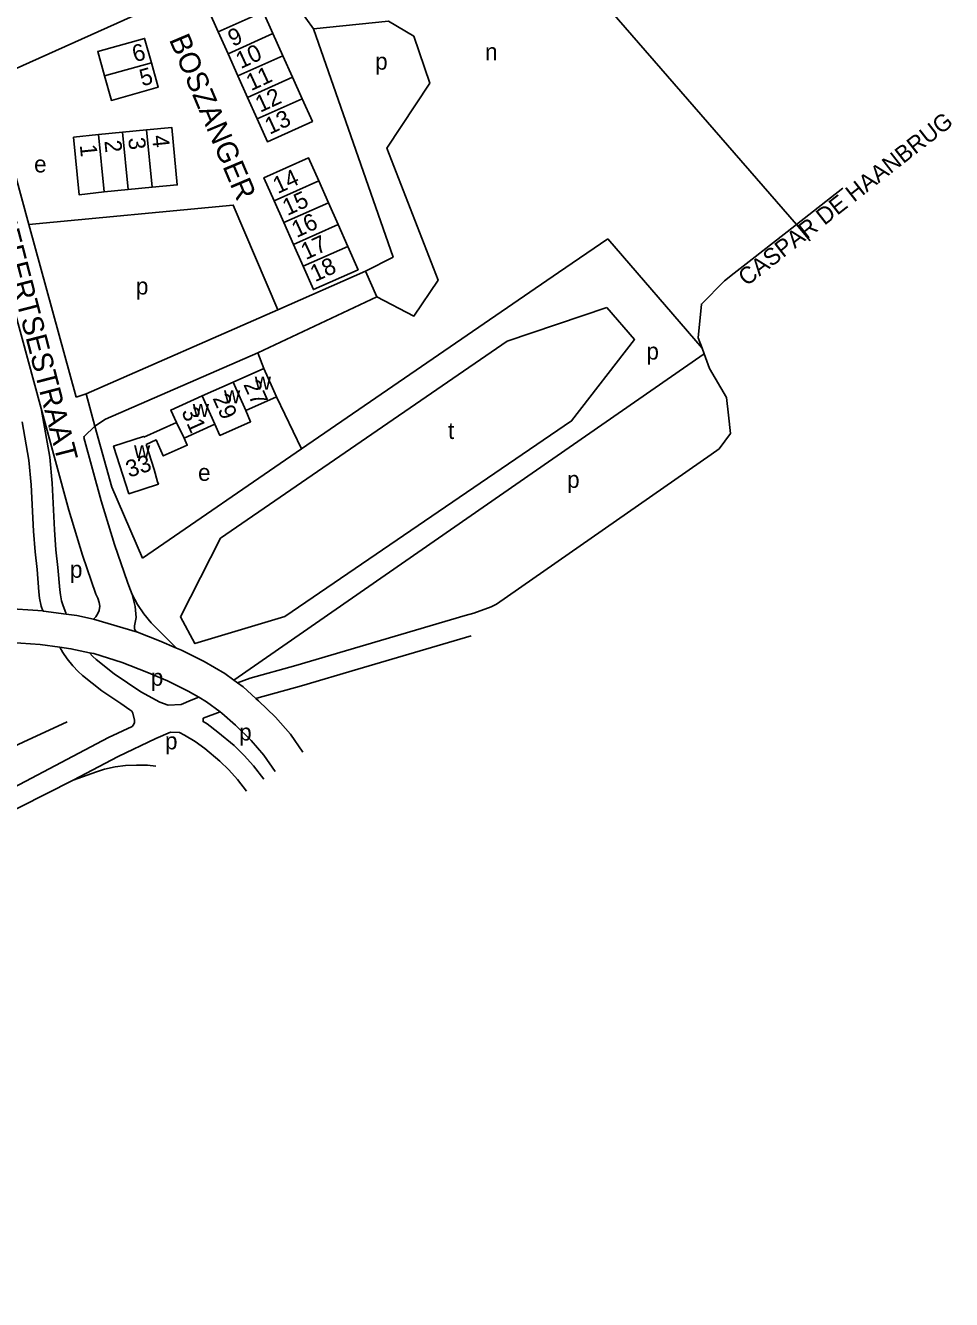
# Model space of a CAD drawing. Extents: x 155854 to 157362, y 383621 to 384685.
# Drawn here: x 157141.5 to 157361.6, y 383627.6 to 383930.2 of the extents above; entities that cross this region are included whole.
import ezdxf

# ---------------------------------------------------------------- set-up
doc = ezdxf.new("R2010")
doc.units = 0
for name, color, linetype in [('BLT_Basislijn', 7, 'Continuous'), ('BLT_Bebouwing', 7, 'Continuous'), ('BLT_Centroide', 7, 'Continuous'), ('BLT_Huisnummer', 7, 'Continuous'), ('BLT_Huisnummer_ tussenligend', 7, 'Continuous'), ('BLT_Huisnummer_zonder_bebouwing', 7, 'Continuous'), ('BLT_Onderverdeling_panden', 7, 'Continuous'), ('BLT_Plantopo', 7, 'Continuous'), ('BLT_Straatnaam', 7, 'Continuous'), ('BLT_Vlakafsluiter', 7, 'Continuous')]:
    doc.layers.add(name, color=color, linetype=linetype)

msp = doc.modelspace()

# ---------------------------------------------------------------- linework, layer by layer
at = {"layer": 'BLT_Basislijn'}
for p, q in [((157222.9, 383999.98), (157324.71, 383882.9)), ((157132.69, 383917.04), (157197.79, 383946.28)), ((157209.92, 383929.4), (157199.81, 383943.63)), ((157324.71, 383882.9), (157335.74, 383891.59)), ((157314.19, 383874.68), (157324.3, 383882.58)), ((157324.3, 383882.58), (157324.71, 383882.9)), ((157279.87, 383879.54), (157268.19, 383871.53)), ((157279.87, 383879.54), (157302.29, 383853.56)), ((157222.29, 383871.83), (157201.45, 383862.67)), ((157225.02, 383865.77), (157222.29, 383871.83)), ((157309.92, 383871.34), (157314.19, 383874.68)), ((157268.19, 383871.53), (157207.11, 383829.62)), ((157201.45, 383862.67), (157155.97, 383842.68)), ((157302.78, 383852.21), (157190.99, 383774.74)), ((157198.14, 383848.72), (157196.73, 383852.44)), ((157155.97, 383842.68), (157153.55, 383841.92)), ((157201.15, 383841.98), (157207.11, 383829.62)), ((157207.11, 383829.62), (157169.31, 383803.68)), ((157253.43, 383792.77), (157304.45, 383828.31))]:
    msp.add_line(p, q, dxfattribs=at)
for points in [[(157117.1, 383930.19), (157118.11, 383929.01), (157119.18, 383927.32), (157122.13, 383921.79), (157123.76, 383917.33), (157126.13, 383909.24), (157145.24, 383839.23)], [(157225.02, 383865.77), (157233.82, 383861.17), (157239.55, 383869.74), (157227.38, 383901.08), (157237.6, 383916.48), (157233.78, 383927.62), (157227.77, 383931.19), (157209.92, 383929.4)], [(157209.92, 383929.4), (157228.87, 383875.18), (157222.29, 383871.83)], [(157132.69, 383917.04), (157136.03, 383905.94), (157142.29, 383882.93)], [(157142.29, 383882.93), (157190.88, 383887.54), (157201.45, 383862.67)], [(157153.55, 383841.92), (157142.29, 383882.93)], [(157309.92, 383871.34), (157307.62, 383869.54), (157302.12, 383864.04), (157301.39, 383856.04), (157302.29, 383853.56)], [(157225.02, 383865.77), (157196.73, 383852.44)], [(157279.62, 383863.2), (157255.97, 383855.22), (157187.82, 383808.42), (157178.32, 383789.72), (157181.77, 383783.4), (157203.14, 383789.86), (157271.29, 383836.26), (157286.21, 383855.63), (157279.62, 383863.2)], [(157302.29, 383853.56), (157302.78, 383852.21)], [(157158, 383835.06), (157160.53, 383836.73), (157196.73, 383852.44)], [(157302.78, 383852.21), (157304.04, 383848.75), (157308.05, 383841.86), (157308.59, 383837.63), (157309.07, 383833.28), (157306.34, 383829.63), (157304.45, 383828.31)], [(157145.24, 383839.23), (157147.31, 383827.65), (157147.88, 383821.46), (157148.39, 383810.39), (157148.76, 383805.66), (157149.23, 383801.46), (157149.69, 383796.14), (157149.82, 383794.96), (157150.11, 383793.55), (157150.47, 383792.37), (157151.09, 383790.69), (157151.22, 383790.39)], [(157145.24, 383839.23), (157151.84, 383815.07), (157155.04, 383804.43), (157158.27, 383795.11), (157158.68, 383794.16), (157159.04, 383793.19), (157159.15, 383792.3), (157159.01, 383791.24), (157158.74, 383790.53), (157158.26, 383789.76), (157157.69, 383789.21)], [(157140.73, 383836.07), (157142.35, 383826.98), (157142.89, 383821.12), (157143.4, 383810.08), (157143.79, 383805.18), (157144.26, 383800.96), (157144.71, 383795.66), (157144.87, 383794.19), (157145.27, 383792.3), (157145.62, 383791.14)], [(157155.41, 383832.36), (157155.49, 383832.55), (157158, 383835.06)], [(157155.41, 383832.36), (157159.53, 383817.27), (157162.65, 383806.89), (157165.74, 383797.99), (157166.1, 383797.13), (157166.87, 383795.09)], [(157169.31, 383803.68), (157162.07, 383820.52), (157158, 383835.06)], [(157166.87, 383795.09), (157167.56, 383792.19), (157167.81, 383789.58), (157167.39, 383787.62), (157167.43, 383786.89), (157167.65, 383786.44), (157168.14, 383786.07)], [(157166.87, 383795.09), (157168.17, 383792.65), (157169.63, 383790.5), (157171.34, 383788.3), (157177.38, 383782.33)], [(157145.62, 383791.14), (157136.02, 383791.81), (157128.34, 383791.64), (157122.2, 383791.36), (157114.52, 383789.92), (157107.12, 383788.12), (157103.65, 383787.04)], [(157151.22, 383790.39), (157145.79, 383791.13), (157145.62, 383791.14)], [(157157.69, 383789.21), (157153.68, 383790.05), (157151.22, 383790.39)], [(157191.89, 383774.08), (157194.91, 383775.21), (157205.73, 383778.2), (157246.01, 383790.04)], [(157246.01, 383790.04), (157248.09, 383790.64), (157252.19, 383792.09), (157253.43, 383792.77)], [(157177.38, 383782.33), (157173.38, 383784.05), (157168.14, 383786.07)], [(157196.28, 383770.39), (157196.45, 383770.45), (157207.09, 383773.39), (157220.49, 383777.3), (157247.39, 383785.23)], [(157149.67, 383782.53), (157144.98, 383783.17), (157135.83, 383783.8), (157128.61, 383783.65), (157123.12, 383783.4), (157116.21, 383782.09), (157109.23, 383780.4), (157105.83, 383779.33)], [(157156.71, 383781.24), (157152.31, 383782.17), (157149.67, 383782.53)], [(157149.67, 383782.53), (157150.37, 383781.3), (157151.4, 383779.8), (157152.8, 383778.11), (157154.04, 383776.78), (157155.08, 383775.85), (157159.64, 383772.16), (157164.15, 383769.14)], [(157156.71, 383781.24), (157157.54, 383780.36), (157158.33, 383779.65), (157162.61, 383776.19), (157168.95, 383771.94), (157173.4, 383769.45), (157175.39, 383768.75)], [(157182.68, 383770.64), (157180.17, 383772.1), (157175.24, 383774.55), (157170.36, 383776.64), (157164.52, 383778.9), (157157.75, 383781.02), (157156.71, 383781.24)], [(157190.99, 383774.74), (157188.89, 383776.27), (157183.97, 383779.14), (157178.6, 383781.81), (157177.38, 383782.33)], [(157191.89, 383774.08), (157190.99, 383774.74)], [(157196.28, 383770.39), (157193.23, 383773.11), (157191.89, 383774.08)], [(157164.15, 383769.14), (157166.33, 383767.67)], [(157175.39, 383768.75), (157178.52, 383768.93), (157180.89, 383769.97), (157182.68, 383770.64)], [(157187.75, 383767.2), (157184.5, 383769.57), (157182.68, 383770.64)], [(157207.44, 383757.6), (157204.49, 383761.86), (157200.91, 383765.9), (157196.9, 383769.84), (157196.28, 383770.39)], [(156813.41, 383632.39), (156815.22, 383633.26), (156818.01, 383634.52), (156820.6, 383635.48), (156823.91, 383636.37), (156826.53, 383636.83), (156830.65, 383637.81), (156835.12, 383639.07), (156845.49, 383642.47), (156918.07, 383668.49), (157128.75, 383743.96), (157161.27, 383761.06), (157166.83, 383763.68), (157167.2, 383764.07), (157167.41, 383764.67), (157167.45, 383765.23), (157167.06, 383766.85), (157166.77, 383767.34), (157166.33, 383767.67)], [(157183.76, 383765.7), (157187.75, 383767.2)], [(157200.86, 383753.04), (157198.18, 383756.92), (157195.11, 383760.39), (157191.43, 383763.99), (157188.2, 383766.87), (157187.75, 383767.2)], [(156819.46, 383640.51), (157120, 383750.35), (157151.43, 383764.8)], [(157183.76, 383765.7), (157183.73, 383764.88), (157184.66, 383764.32), (157187.21, 383762.36), (157191.07, 383759.18), (157193.45, 383756.85), (157195.73, 383754.33), (157198.18, 383751.19)], [(157152.81, 383750.96), (157163.5, 383756.58), (157172.51, 383760.83), (157176.01, 383762.37)], [(157176.01, 383762.37), (157178.11, 383762.27), (157179.32, 383761.68), (157181.86, 383760.17), (157184.1, 383758.45), (157187.72, 383755.46), (157189.84, 383753.38), (157191.9, 383751.11), (157194.06, 383748.34)], [(157172.48, 383754.28), (157170.5, 383754.49), (157167.91, 383754.53), (157165.31, 383754.42), (157162.8, 383754.12), (157160.26, 383753.61), (157158.36, 383752.95), (157152.81, 383750.96)], [(156816.24, 383627.62), (156818.32, 383628.4), (156820.95, 383629.34), (156824.83, 383630.72), (156917.89, 383664.11), (157133.81, 383741.41), (157152.81, 383750.96)]]:
    msp.add_lwpolyline(points, dxfattribs=at)
at = {"layer": 'BLT_Bebouwing'}
for p, q in [((157198.14, 383848.72), (157190.83, 383845.46)), ((157190.83, 383845.46), (157183.52, 383842.21)), ((157193.84, 383838.72), (157201.15, 383841.98)), ((157177.36, 383835.88), (157169.6, 383832.42)), ((157179.22, 383832.21), (157186.53, 383835.47))]:
    msp.add_line(p, q, dxfattribs=at)
for points in [[(157201.15, 383841.98), (157200.18, 383844.16), (157198.14, 383848.72)], [(157183.52, 383842.21), (157176.03, 383838.87), (157177.36, 383835.88)], [(157186.53, 383835.47), (157187.7, 383832.82), (157195.01, 383836.07), (157193.84, 383838.72)], [(157169.6, 383832.42), (157169.54, 383832.61), (157162.44, 383830.29), (157166.1, 383818.98), (157173.1, 383821.27), (157172.92, 383821.82), (157172.08, 383824.78), (157170.17, 383830.69)], [(157170.17, 383830.69), (157172.56, 383831.76), (157174.25, 383827.97), (157179.97, 383830.52), (157179.22, 383832.21)]]:
    msp.add_lwpolyline(points, dxfattribs=at)
at = {"layer": 'BLT_Onderverdeling_panden'}
for p, q in [((157193.84, 383838.72), (157190.83, 383845.46)), ((157186.53, 383835.47), (157183.52, 383842.21)), ((157177.36, 383835.88), (157179.22, 383832.21))]:
    msp.add_line(p, q, dxfattribs=at)
at = {"layer": 'BLT_Plantopo'}
for p, q in [((157187.31, 383928.67), (157184.99, 383933.83)), ((157197.98, 383933.47), (157187.31, 383928.67)), ((157197.98, 383933.47), (157200.32, 383928.27)), ((157187.31, 383928.67), (157189.64, 383923.47)), ((157189.64, 383923.47), (157200.32, 383928.27)), ((157200.32, 383928.27), (157202.67, 383923.02)), ((157192, 383918.23), (157189.64, 383923.47)), ((157160.29, 383918.22), (157171.43, 383921.33)), ((157202.67, 383923.02), (157192, 383918.23)), ((157202.67, 383923.02), (157204.97, 383917.91)), ((157192, 383918.23), (157194.29, 383913.11)), ((157194.29, 383913.11), (157204.97, 383917.91)), ((157204.97, 383917.91), (157207.26, 383912.8)), ((157196.59, 383908.01), (157194.29, 383913.11)), ((157207.26, 383912.8), (157196.59, 383908.01)), ((157164.59, 383904.83), (157170.3, 383905.39)), ((157170.3, 383905.39), (157171.63, 383891.76)), ((157164.59, 383904.83), (157158.89, 383904.27)), ((157158.89, 383904.27), (157160.22, 383890.65)), ((157165.91, 383891.2), (157164.59, 383904.83)), ((157200.59, 383888.55), (157211.22, 383893.26)), ((157211.22, 383893.26), (157213.51, 383888.09)), ((157160.22, 383890.65), (157165.91, 383891.2)), ((157171.63, 383891.76), (157165.91, 383891.2)), ((157202.88, 383883.38), (157200.59, 383888.55)), ((157213.51, 383888.09), (157202.88, 383883.38)), ((157215.81, 383882.89), (157213.51, 383888.09)), ((157202.88, 383883.38), (157205.18, 383878.18)), ((157205.18, 383878.18), (157215.81, 383882.89)), ((157215.81, 383882.89), (157218.1, 383877.73)), ((157207.47, 383873.02), (157205.18, 383878.18)), ((157218.1, 383877.73), (157207.47, 383873.02))]:
    msp.add_line(p, q, dxfattribs=at)
for points in [[(157160.29, 383918.22), (157158.68, 383923.99), (157169.82, 383927.11), (157171.43, 383921.33)], [(157171.43, 383921.33), (157173.05, 383915.52), (157161.92, 383912.41), (157160.29, 383918.22)], [(157196.59, 383908.01), (157199.02, 383902.59), (157209.69, 383907.39), (157207.26, 383912.8)], [(157171.63, 383891.76), (157177.59, 383892.34), (157176.26, 383905.97), (157170.3, 383905.39)], [(157158.89, 383904.27), (157152.93, 383903.63), (157154.26, 383890.01), (157160.22, 383890.65)], [(157211.22, 383893.26), (157208.8, 383898.73), (157198.16, 383894.02), (157200.59, 383888.55)], [(157207.47, 383873.02), (157209.92, 383867.48), (157220.55, 383872.19), (157218.1, 383877.73)]]:
    msp.add_lwpolyline(points, dxfattribs=at)
at = {"layer": 'BLT_Vlakafsluiter'}
for p, q in [((157324.71, 383882.9), (157327.95, 383879.08)), ((157158, 383835.06), (157155.97, 383842.68)), ((157157.69, 383789.21), (157168.14, 383786.07))]:
    msp.add_line(p, q, dxfattribs=at)

# ---------------------------------------------------------------- texts
at = {"layer": 'BLT_Centroide'}
for s, p in [('n', (157250.71, 383921.95)), ('p', (157224.6, 383919.7)), ('e', (157143.56, 383895.29)), ('p', (157167.75, 383866.3)), ('p', (157289.06, 383850.84)), ('w', (157195.99, 383843.72)), ('w', (157188.68, 383840.47)), ('w', (157181.26, 383837.22)), ('t', (157241.93, 383831.98)), ('w', (157167.29, 383827.44)), ('e', (157182.52, 383822.04)), ('p', (157270.21, 383820.37)), ('p', (157152.08, 383799.03)), ('p', (157171.3, 383773.38)), ('p', (157192.28, 383760.37)), ('p', (157174.67, 383758.28))]:
    msp.add_text(s, height=4, dxfattribs=at).set_placement(p)
at = {"layer": 'BLT_Huisnummer'}
for s, rotation, p in [('27', 294.0218, (157193.22, 383844.95)), ('31', 294.0408, (157178.49, 383838.48)), ('33', 17.9241, (157166.12, 383822.78))]:
    msp.add_text(s, height=4, rotation=rotation, dxfattribs=at).set_placement(p)
at = {"layer": 'BLT_Huisnummer_ tussenligend'}
msp.add_text('29', height=4, rotation=294.0236, dxfattribs=at).set_placement((157185.91, 383841.69))
at = {"layer": 'BLT_Huisnummer_zonder_bebouwing'}
for s, rotation, p in [('9', 24.8063, (157190.78, 383925.09)), ('6', 15.8063, (157167.51, 383921.42)), ('10', 24.8063, (157192.66, 383919.82)), ('5', 15.8063, (157169.25, 383915.7)), ('11', 24.8063, (157195.11, 383914.57)), ('12', 24.8063, (157197.29, 383909.44)), ('13', 24.8063, (157199.54, 383904.22)), ('2', 275.8063, (157160.26, 383902.79)), ('3', 275.8063, (157165.91, 383903.45)), ('4', 275.8063, (157171.56, 383903.99)), ('1', 275.8063, (157154.41, 383901.81)), ('14', 24.8063, (157201.46, 383890.14)), ('15', 24.8063, (157203.74, 383884.93)), ('16', 24.8063, (157205.93, 383879.69)), ('17', 24.8063, (157208.12, 383874.44)), ('18', 24.8063, (157210.32, 383869.2))]:
    msp.add_text(s, height=4, rotation=rotation, dxfattribs=at).set_placement(p)
at = {"layer": 'BLT_Straatnaam'}
for s, height, rotation, p in [('BOSZANGER', 5, 292.8988, (157175.56, 383926.86)), ('CASPAR DE HAANBRUG', 4, 38.0125, (157312.85, 383868.13)), ('SLIFFERTSESTRAAT', 4.9999, 284.4543, (157132.51, 383891.06))]:
    msp.add_text(s, height=height, rotation=rotation, dxfattribs=at).set_placement(p)

doc.saveas('drawing.dxf')
